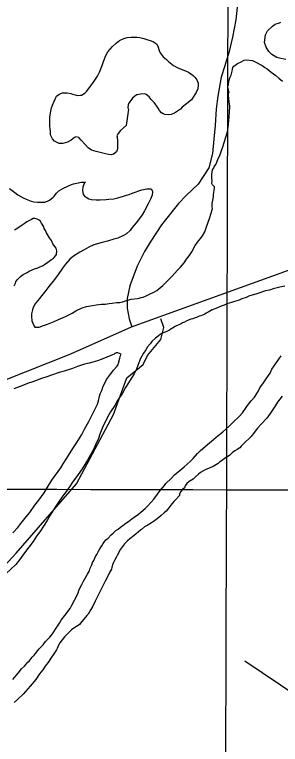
# Model space of a CAD drawing. Extents: x 3161564 to 3199464, y 849354 to 874788.
# Drawn here: x 3170500 to 3171139, y 860252 to 862011 of the extents above; entities that cross this region are included whole.
import ezdxf

# ---------------------------------------------------------------- set-up
doc = ezdxf.new("R2010")
doc.units = 0
for name, color, linetype in [('V-GRID-MAJR', 7, 'Continuous'), ('V-SITE-VEGE', 7, 'Continuous'), ('V-TOPO-SHOR', 7, 'Continuous')]:
    doc.layers.add(name, color=color, linetype=linetype)

msp = doc.modelspace()

# ---------------------------------------------------------------- linework, layer by layer
at = {"layer": 'V-GRID-MAJR'}
for points in [[(3170991.594, 854805.578), (3171010.106, 860866.147), (3171028.623, 866928.659), (3171047.1410000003, 872991.214), (3171047.147, 872993.115)], [(3165780.446, 860882.501), (3171010.106, 860866.147), (3176239.768, 860850.5530000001), (3181469.433, 860835.721), (3186699.099, 860821.649), (3191928.768, 860808.338), (3197158.438, 860795.787), (3197158.4390000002, 860795.787)]]:
    msp.add_spline(points, degree=3, dxfattribs=at)
at = {"layer": 'V-SITE-VEGE'}
for points in [[(3171152.541000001, 861903.006999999), (3171137.455000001, 861906.189999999), (3171130.654000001, 861908.2559999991), (3171119.044000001, 861914.7989999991), (3171111.355000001, 861922.251999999), (3171105.181000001, 861932.6109999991), (3171101.463000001, 861943.903999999), (3171103.727000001, 861962.4219999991), (3171108.773000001, 861972.1039999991), (3171120.197000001, 861983.6329999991), (3171127.104000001, 861987.910999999), (3171136.935000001, 861991.6529999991), (3171140.373000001, 861993.0619999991)], [(3170861.245000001, 861770.662999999), (3170856.877000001, 861772.2009999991), (3170853.492000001, 861774.211999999), (3170848.220000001, 861780.1599999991), (3170844.892000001, 861785.586999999), (3170836.317000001, 861798.427999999), (3170828.637000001, 861806.3679999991), (3170823.3740000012, 861812.8049999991), (3170816.638000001, 861818.7769999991), (3170812.765000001, 861820.7939999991), (3170802.494000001, 861819.988999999), (3170794.157000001, 861817.6869999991), (3170788.738000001, 861814.8489999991), (3170783.278000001, 861809.5689999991), (3170774.783000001, 861797.991999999), (3170773.245000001, 861793.618999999), (3170772.145000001, 861786.3159999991), (3170773.562000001, 861783.3609999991), (3170768.018000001, 861743.9019999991), (3170754.145000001, 861731.9249999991), (3170748.6610000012, 861725.182999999), (3170745.634000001, 861719.3709999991), (3170746.570000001, 861716.9149999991), (3170747.375000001, 861706.6469999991), (3170747.221000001, 861697.3709999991), (3170747.055000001, 861687.606999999), (3170744.989000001, 861680.8049999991), (3170738.056000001, 861675.062999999), (3170731.687000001, 861673.704999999), (3170725.825000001, 861673.802999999), (3170718.049000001, 861675.885999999), (3170696.162000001, 861681.1349999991), (3170684.497000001, 861684.2599999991), (3170676.297000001, 861690.256999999), (3170670.060000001, 861697.1969999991), (3170660.009000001, 861709.0859999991), (3170654.248000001, 861715.0419999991), (3170646.949000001, 861716.628999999), (3170643.508000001, 861715.2239999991), (3170635.589000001, 861709.003999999), (3170627.202000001, 861703.7729999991), (3170615.4280000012, 861700.5539999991), (3170607.130000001, 861700.6909999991), (3170595.503000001, 861706.2579999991), (3170590.709000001, 861711.7089999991), (3170585.992000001, 861721.5539999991), (3170585.6440000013, 861729.8609999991), (3170584.382000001, 861742.091999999), (3170584.034000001, 861750.395999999), (3170584.759000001, 861764.5439999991), (3170585.898000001, 861774.2939999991), (3170588.544000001, 861786.4569999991), (3170590.610000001, 861793.258999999), (3170595.167000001, 861802.949999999), (3170596.664000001, 861804.876999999), (3170599.220000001, 861811.6699999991), (3170600.734000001, 861814.5739999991), (3170605.682000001, 861818.3979999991), (3170609.141000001, 861820.783999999), (3170612.579000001, 861822.1909999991), (3170615.029000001, 861822.636999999), (3170625.768000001, 861822.454999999), (3170635.0190000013, 861820.836999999), (3170638.898000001, 861819.3069999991), (3170645.220000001, 861817.738999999), (3170650.088000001, 861816.6799999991), (3170658.395000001, 861817.0279999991), (3170660.844000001, 861817.4779999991), (3170668.727000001, 861821.7379999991), (3170673.702000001, 861827.0279999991), (3170682.682000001, 861838.596999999), (3170689.680000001, 861848.2459999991), (3170699.201000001, 861862.734999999), (3170704.254000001, 861872.905999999), (3170710.381000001, 861888.9189999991), (3170713.466000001, 861898.1429999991), (3170719.0900000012, 861913.187999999), (3170724.109000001, 861921.403999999), (3170735.558000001, 861934.398999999), (3170743.995000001, 861942.557999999), (3170752.400000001, 861948.7649999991), (3170762.255000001, 861953.9739999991), (3170770.595000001, 861956.2749999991), (3170779.887000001, 861957.094999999), (3170794.042000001, 861956.856999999), (3170801.358000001, 861956.248999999), (3170811.0900000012, 861954.1309999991), (3170817.881000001, 861951.5769999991), (3170828.078000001, 861947.986999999), (3170833.8940000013, 861945.449999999), (3170841.1440000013, 861940.935999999), (3170844.470000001, 861935.5049999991), (3170847.229000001, 861925.204999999), (3170850.061000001, 861919.2989999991), (3170857.227000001, 861909.900999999), (3170864.932000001, 861903.4249999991), (3170870.220000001, 861898.4519999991), (3170882.262000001, 861888.484999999), (3170892.920000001, 861883.4219999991), (3170906.985000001, 861877.8169999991), (3170918.1240000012, 861872.2579999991)], [(3171020.559000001, 861865.6619999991), (3171023.156000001, 861874.895999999), (3171024.2150000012, 861879.761999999), (3171025.253000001, 861883.650999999), (3171027.264000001, 861887.0369999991), (3171036.159000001, 861893.2359999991), (3171043.546000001, 861897.018999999), (3171052.408000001, 861901.263999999), (3171057.315000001, 861902.6469999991), (3171071.923000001, 861900.4489999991), (3171078.712000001, 861897.405999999), (3171095.651000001, 861888.332999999), (3171101.922000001, 861883.8339999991), (3171107.245000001, 861880.8169999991), (3171117.358000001, 861872.3439999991), (3171128.462000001, 861864.8339999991), (3171135.679000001, 861858.3649999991), (3171144.832000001, 861850.886999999)], [(3170918.1240000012, 861872.2579999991), (3170929.708000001, 861864.2529999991), (3170933.071000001, 861860.7749999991), (3170935.944000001, 861857.309999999), (3170938.326000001, 861853.8529999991), (3170941.1240000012, 861845.9929999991), (3170941.531000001, 861841.101999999), (3170940.407000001, 861832.332999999), (3170936.843000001, 861823.6039999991), (3170933.833000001, 861818.770999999), (3170929.325000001, 861812.0079999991), (3170925.321000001, 861806.2159999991), (3170910.471000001, 861794.2559999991), (3170903.043000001, 861788.0319999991), (3170898.568000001, 861783.2259999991), (3170884.736000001, 861773.689999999), (3170876.378000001, 861770.410999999), (3170870.025000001, 861770.0279999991), (3170861.245000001, 861770.662999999)], [(3170542.308000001, 861299.405999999), (3170540.201000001, 861290.162999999), (3170540.103000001, 861284.3039999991), (3170541.378000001, 861273.0519999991), (3170543.242000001, 861267.6499999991), (3170546.544000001, 861260.7579999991), (3170548.456000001, 861258.283999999), (3170554.305000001, 861257.6989999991), (3170558.709000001, 861258.113999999), (3170569.520000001, 861262.3269999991), (3170578.855000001, 861265.589999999), (3170594.581000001, 861271.6739999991), (3170604.916000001, 861276.3849999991), (3170615.231000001, 861280.1179999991), (3170624.101000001, 861284.8529999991), (3170638.380000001, 861291.9389999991), (3170647.266000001, 861297.650999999), (3170662.514000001, 861304.2309999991), (3170672.334000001, 861307.4829999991), (3170687.028000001, 861310.1699999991), (3170695.849000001, 861311.976999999), (3170709.052000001, 861313.219999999), (3170717.361000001, 861313.569999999), (3170727.148000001, 861314.8709999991), (3170734.497000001, 861316.211999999), (3170744.772000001, 861317.5059999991), (3170752.591000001, 861317.8649999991), (3170758.962000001, 861319.2209999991), (3170763.867000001, 861320.604999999), (3170771.2320000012, 861322.920999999), (3170780.546000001, 861325.2089999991), (3170795.722000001, 861327.395999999), (3170799.6440000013, 861328.3069999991), (3170804.551000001, 861329.689999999), (3170808.960000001, 861330.5929999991), (3170814.858000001, 861332.935999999), (3170824.697000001, 861337.1649999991), (3170836.518000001, 861343.314999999), (3170841.945000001, 861346.6429999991), (3170851.351000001, 861354.2989999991), (3170856.787000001, 861358.113999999), (3170865.241000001, 861367.2499999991), (3170870.701000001, 861372.5319999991), (3170878.649000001, 861380.6989999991), (3170892.078000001, 861395.1259999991), (3170898.535000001, 861401.8529999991), (3170907.520000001, 861413.4219999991), (3170913.027000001, 861421.6309999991), (3170920.002000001, 861429.8169999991), (3170926.517000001, 861439.961999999), (3170934.574000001, 861454.476999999), (3170940.091000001, 861463.1719999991), (3170948.066000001, 861472.805999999), (3170952.062000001, 861478.109999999), (3170957.596000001, 861487.7849999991), (3170961.208000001, 861499.444999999), (3170968.882000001, 861520.3139999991), (3170972.990000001, 861532.449999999), (3170976.1070000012, 861543.6299999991), (3170975.190000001, 861547.062999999), (3170975.337000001, 861555.8529999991), (3170978.0530000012, 861572.408999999), (3170978.633000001, 861577.7699999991), (3170980.261000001, 861587.510999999), (3170980.838000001, 861592.8699999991), (3170980.406000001, 861596.295999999), (3170975.608000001, 861601.260999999), (3170974.6780000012, 861604.2059999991), (3170974.795000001, 861611.0399999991), (3170974.420000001, 861617.881999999), (3170974.551000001, 861625.692999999), (3170976.204000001, 861636.895999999), (3170978.221000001, 861640.770999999), (3170980.230000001, 861644.153999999), (3170983.755000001, 861650.4439999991), (3170986.2860000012, 861655.7719999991), (3170989.850000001, 861664.5029999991), (3170993.388000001, 861671.7669999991), (3170997.4990000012, 861683.907999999), (3171001.062000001, 861692.635999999), (3171004.702000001, 861705.7599999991), (3171012.406000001, 861728.582999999), (3171013.572000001, 861739.795999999), (3171014.6610000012, 861746.6109999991), (3171015.312000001, 861756.3679999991), (3171016.426000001, 861764.6499999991), (3171017.113000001, 861776.358999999), (3171017.350000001, 861790.5169999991), (3171016.066000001, 861801.280999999), (3171015.699000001, 861808.6109999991), (3171014.862000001, 861816.9249999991), (3171014.462000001, 861822.3039999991), (3171015.949000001, 861823.7429999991), (3171015.007000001, 861825.712999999), (3171014.106000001, 861830.1229999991), (3171013.219000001, 861835.508999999), (3171013.277000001, 861838.9269999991), (3171014.3030000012, 861841.8409999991), (3171015.425000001, 861850.6109999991), (3171018.005000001, 861858.8659999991), (3171020.559000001, 861865.6619999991)], [(3170487.625000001, 861591.8439999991), (3170500.162000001, 861582.3559999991), (3170507.404000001, 861577.351999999), (3170519.977000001, 861569.8159999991), (3170527.239000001, 861566.2769999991), (3170539.369000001, 861561.6789999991), (3170546.179000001, 861560.099999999), (3170554.959000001, 861559.464999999), (3170568.140000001, 861559.243999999), (3170572.0530000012, 861559.667999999), (3170578.441000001, 861562.0029999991), (3170583.850000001, 861564.3539999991), (3170592.265000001, 861571.0489999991), (3170594.756000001, 861573.935999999), (3170600.238000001, 861580.682999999), (3170605.706000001, 861586.449999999), (3170617.537000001, 861593.0889999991), (3170636.236000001, 861601.5659999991), (3170641.149000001, 861603.437999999), (3170660.263000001, 861607.510999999), (3170670.513000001, 861607.3389999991), (3170667.040000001, 861603.9809999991), (3170663.4820000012, 861595.736999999), (3170663.370000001, 861588.9029999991), (3170663.734000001, 861581.572999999), (3170665.614000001, 861577.1479999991), (3170668.477000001, 861573.192999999), (3170671.863000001, 861571.1839999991), (3170678.142000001, 861567.1719999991), (3170683.977000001, 861565.606999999), (3170696.172000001, 861564.9169999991), (3170705.448000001, 861564.760999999), (3170720.109000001, 861565.4949999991), (3170726.473000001, 861566.3629999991), (3170738.701000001, 861567.621999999), (3170748.497000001, 861569.4119999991), (3170761.762000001, 861574.0739999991), (3170769.122000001, 861576.3919999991), (3170775.494000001, 861577.7479999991), (3170782.385000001, 861581.052999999), (3170805.958000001, 861588.9609999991), (3170817.721000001, 861591.692999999), (3170826.9990000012, 861591.5389999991), (3170828.942000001, 861591.0169999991), (3170831.764000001, 861584.6229999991), (3170830.650000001, 861576.3389999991), (3170826.573000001, 861566.153999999), (3170821.504000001, 861555.006999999), (3170812.429000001, 861538.067999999), (3170806.408000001, 861528.400999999), (3170797.913000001, 861516.8239999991), (3170791.925000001, 861509.1109999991), (3170782.469000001, 861498.5269999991), (3170777.466000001, 861491.2849999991), (3170769.028000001, 861483.1259999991), (3170762.120000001, 861478.8479999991), (3170748.345000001, 861472.7279999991), (3170738.533000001, 861469.9639999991), (3170723.317000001, 861465.334999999), (3170710.568000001, 861462.1299999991), (3170690.446000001, 861456.116999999), (3170678.640000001, 861450.9439999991), (3170666.818000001, 861444.7939999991), (3170656.468000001, 861439.1059999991), (3170641.163000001, 861429.1079999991), (3170632.742000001, 861421.925999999), (3170622.287000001, 861409.8919999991), (3170615.289000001, 861400.2429999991), (3170604.774000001, 861384.792999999), (3170595.304000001, 861373.231999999), (3170581.829000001, 861355.8779999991), (3170574.831000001, 861346.229999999), (3170564.871000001, 861334.6769999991), (3170559.378000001, 861327.442999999), (3170551.397000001, 861317.3219999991), (3170549.3940000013, 861314.4239999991), (3170544.367000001, 861305.719999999), (3170542.308000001, 861299.405999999)], [(3170560.6440000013, 861403.1109999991), (3170566.5530000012, 861405.9409999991), (3170571.490000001, 861409.2769999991), (3170579.881000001, 861414.5079999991), (3170586.308000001, 861419.2819999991), (3170593.224000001, 861424.050999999), (3170595.208000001, 861425.969999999), (3170599.196000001, 861430.7869999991), (3170600.213000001, 861433.211999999), (3170601.338000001, 861441.983999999), (3170599.490000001, 861448.3609999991), (3170593.754000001, 861455.780999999), (3170591.860000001, 861459.231999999), (3170588.573000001, 861467.099999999), (3170583.797000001, 861473.5249999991), (3170576.182000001, 861485.3749999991), (3170573.833000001, 861490.785999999), (3170570.993000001, 861496.204999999), (3170569.586000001, 861499.6449999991), (3170564.369000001, 861509.0149999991), (3170561.041000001, 861514.4419999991), (3170559.114000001, 861515.934999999), (3170554.265000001, 861517.9709999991), (3170547.951000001, 861520.028999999), (3170544.534000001, 861520.0859999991), (3170540.588000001, 861517.7109999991), (3170529.254000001, 861511.5519999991), (3170522.338000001, 861506.7849999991), (3170517.8940000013, 861503.9299999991), (3170507.521000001, 861496.7779999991), (3170499.628000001, 861492.0269999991)], [(3170498.839000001, 861357.265999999), (3170501.393000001, 861364.0589999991), (3170502.4280000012, 861367.4589999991), (3170505.9280000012, 861372.283999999), (3170510.405000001, 861377.0929999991), (3170513.876000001, 861380.4539999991), (3170520.296000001, 861384.7399999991), (3170530.149000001, 861389.9459999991), (3170534.591000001, 861392.802999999), (3170547.871000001, 861398.4409999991), (3170555.729000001, 861401.238999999), (3170560.6440000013, 861403.1109999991)], [(3171149.7490000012, 861356.6329999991), (3171137.992000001, 861354.388999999), (3171122.298000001, 861350.2559999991), (3171113.461000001, 861347.4729999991), (3171103.657000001, 861345.194999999), (3171089.905000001, 861340.5419999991), (3171080.097000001, 861337.7769999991), (3171065.367000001, 861333.140999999), (3171057.010000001, 861329.861999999), (3171046.694000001, 861326.1279999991), (3171039.810000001, 861323.3119999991), (3171029.011000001, 861320.074999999), (3171021.641000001, 861317.268999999), (3171010.844000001, 861314.030999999), (3171003.952000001, 861310.726999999), (3170996.5900000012, 861308.410999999), (3170984.287000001, 861302.756999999), (3170975.442000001, 861299.4859999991), (3170965.589000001, 861294.2799999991), (3170960.657000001, 861291.430999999), (3170957.698000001, 861289.528999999), (3170954.255000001, 861288.121999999), (3170952.279000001, 861286.687999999), (3170947.859000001, 861285.2969999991), (3170943.937000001, 861284.385999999), (3170937.544000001, 861281.5639999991), (3170934.101000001, 861280.1569999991), (3170928.698000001, 861278.292999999), (3170923.791000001, 861276.910999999), (3170913.963000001, 861273.1689999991), (3170908.544000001, 861270.3309999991), (3170903.631000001, 861268.4589999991), (3170898.699000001, 861265.609999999), (3170891.310000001, 861261.8269999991)], [(3170891.310000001, 861261.8269999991), (3170886.389000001, 861259.4679999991), (3170879.976000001, 861255.6689999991), (3170876.528000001, 861253.7749999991), (3170872.083000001, 861250.917999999), (3170866.169000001, 861247.599999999), (3170861.743000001, 861245.719999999), (3170856.836000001, 861244.336999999), (3170850.921000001, 861241.0179999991), (3170844.988000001, 861236.7229999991), (3170838.554000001, 861231.457999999), (3170830.116000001, 861223.297999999), (3170825.633000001, 861218.001999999), (3170819.6440000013, 861210.2889999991), (3170815.137000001, 861203.528999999), (3170810.115000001, 861195.309999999), (3170803.060000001, 861182.243999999), (3170797.444000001, 861167.6889999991), (3170792.873000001, 861157.0229999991), (3170787.306000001, 861145.3969999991), (3170766.736000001, 861112.533999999), (3170759.183000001, 861098.988999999), (3170747.653000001, 861081.113999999), (3170740.6240000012, 861069.511999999), (3170730.104000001, 861053.5739999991), (3170724.064000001, 861042.932999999), (3170711.412000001, 861016.285999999), (3170704.7860000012, 860999.7939999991), (3170701.696000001, 860990.079999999), (3170694.591000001, 860974.082999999), (3170689.531000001, 860963.425999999), (3170678.959000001, 860944.5589999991), (3170674.941000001, 860937.790999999), (3170661.889000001, 860916.5219999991), (3170652.872000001, 860902.996999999), (3170639.381000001, 860884.6699999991), (3170631.3740000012, 860873.0839999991), (3170622.358000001, 860859.560999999), (3170615.872000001, 860851.368999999), (3170605.368000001, 860836.408999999), (3170596.8570000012, 860823.8559999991), (3170584.823000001, 860805.010999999), (3170577.776000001, 860792.4339999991), (3170570.745000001, 860780.829999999), (3170560.216000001, 860764.4049999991), (3170552.235000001, 860754.285999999), (3170544.211000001, 860741.7209999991), (3170523.723000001, 860713.741999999), (3170511.2320000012, 860696.859999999), (3170502.745000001, 860685.7699999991), (3170478.448000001, 860663.714999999)], [(3170495.239000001, 860762.5619999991), (3170507.177000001, 860775.5439999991), (3170514.662000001, 860785.185999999), (3170527.6240000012, 860801.084999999), (3170536.103000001, 860811.684999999), (3170548.602000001, 860829.055999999), (3170557.593000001, 860841.1129999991), (3170570.587000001, 860858.962999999), (3170577.626000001, 860871.0549999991), (3170589.164000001, 860889.4169999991), (3170611.142000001, 860918.836999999), (3170616.675000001, 860928.508999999), (3170623.706000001, 860940.1109999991), (3170641.257000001, 860967.6529999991), (3170649.271000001, 860979.7259999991), (3170661.316000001, 860999.0569999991), (3170667.881000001, 861012.1309999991), (3170678.445000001, 861030.5099999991), (3170699.1610000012, 861072.157999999), (3170702.278000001, 861083.337999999), (3170702.855000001, 861088.699999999), (3170705.931000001, 861097.437999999), (3170709.489000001, 861105.6799999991), (3170712.061000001, 861113.449999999), (3170720.667000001, 861131.8609999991), (3170725.666000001, 861138.613999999), (3170730.6440000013, 861144.390999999), (3170736.137000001, 861151.621999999), (3170737.651000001, 861154.528999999), (3170745.609000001, 861163.184999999), (3170749.1070000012, 861168.0079999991), (3170749.646000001, 861170.930999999), (3170752.777000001, 861183.0859999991), (3170754.837000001, 861189.3999999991), (3170755.880000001, 861193.2889999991), (3170748.118000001, 861196.3489999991), (3170744.202000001, 861195.9249999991), (3170741.251000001, 861194.5099999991), (3170739.273000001, 861193.077999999), (3170730.917000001, 861189.7989999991), (3170721.568000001, 861185.5619999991), (3170708.297000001, 861180.410999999), (3170699.453000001, 861177.1379999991), (3170687.679000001, 861173.920999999), (3170678.842000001, 861171.1379999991), (3170668.062000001, 861168.876999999), (3170650.871000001, 861162.8169999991), (3170638.593000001, 861158.626999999), (3170618.949000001, 861152.1179999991), (3170606.689000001, 861148.9069999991), (3170588.511000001, 861142.373999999), (3170577.218000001, 861138.6569999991), (3170563.966000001, 861134.4829999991), (3170543.812000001, 861126.5179999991), (3170530.549000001, 861121.856999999), (3170513.348000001, 861115.3069999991), (3170497.621000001, 861109.2229999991)], [(3171076.912000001, 861089.278999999), (3171085.929000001, 861102.7999999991), (3171089.991000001, 861112.0099999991), (3171098.496000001, 861124.0769999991), (3171105.002000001, 861133.7329999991), (3171114.509000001, 861147.2479999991), (3171119.056000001, 861156.449999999), (3171124.075000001, 861164.665999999), (3171141.0900000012, 861189.2849999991)], [(3170495.665000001, 860408.5279999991), (3170503.151000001, 860418.167999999), (3170508.131000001, 860423.9459999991), (3170516.610000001, 860434.545999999), (3170523.069000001, 860441.273999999), (3170531.534000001, 860450.898999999), (3170534.503000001, 860453.290999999), (3170541.981000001, 860462.4439999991), (3170546.951000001, 860467.731999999), (3170558.920000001, 860482.6699999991), (3170568.367000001, 860492.765999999), (3170574.3570000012, 860500.4789999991), (3170584.300000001, 860511.0549999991), (3170590.776000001, 860518.7599999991), (3170601.305000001, 860535.1869999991), (3170607.816000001, 860544.8429999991), (3170611.836000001, 860551.613999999), (3170620.331000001, 860563.1909999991), (3170633.309000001, 860580.064999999), (3170637.354000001, 860588.297999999), (3170643.895000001, 860599.907999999), (3170647.442000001, 860607.660999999), (3170652.497000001, 860617.8319999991), (3170655.067000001, 860625.601999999), (3170661.619000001, 860637.6989999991), (3170665.176000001, 860645.942999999), (3170671.709000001, 860657.062999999), (3170674.736000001, 860662.8729999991), (3170679.756000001, 860671.089999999), (3170681.816000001, 860677.403999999), (3170685.363000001, 860685.157999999), (3170687.405000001, 860690.4949999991), (3170690.426000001, 860695.814999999), (3170694.487000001, 860705.0249999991), (3170697.504000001, 860710.3459999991), (3170701.540000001, 860718.091999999), (3170705.046000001, 860723.403999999), (3170709.562000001, 860730.653999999), (3170713.087000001, 860736.942999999), (3170719.573000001, 860745.1349999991), (3170724.527000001, 860749.447999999), (3170731.988000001, 860757.621999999), (3170736.936000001, 860761.447999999), (3170743.387000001, 860767.687999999), (3170748.822000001, 860771.5029999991), (3170754.274000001, 860776.295999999), (3170760.191000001, 860779.6159999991), (3170767.619000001, 860785.8389999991), (3170773.542000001, 860789.6469999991), (3170781.951000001, 860795.851999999), (3170787.390000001, 860800.158999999), (3170797.766000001, 860807.3089999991), (3170803.217000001, 860812.1009999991), (3170814.105000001, 860820.7089999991), (3170819.581000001, 860826.964999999), (3170828.531000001, 860836.5809999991), (3170834.503000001, 860843.3189999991), (3170843.991000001, 860855.8539999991), (3170849.988000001, 860864.0569999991), (3170860.451000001, 860876.5759999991), (3170863.943000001, 860880.9139999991), (3170876.837000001, 860892.9069999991), (3170884.316000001, 860902.0589999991), (3170898.181000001, 860913.5469999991), (3170907.596000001, 860921.6889999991), (3170921.973000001, 860934.6349999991), (3170929.417000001, 860941.8339999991), (3170939.866000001, 860953.3779999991), (3170947.319000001, 860961.0659999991), (3170968.622000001, 860979.2669999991), (3170978.522000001, 860987.4019999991), (3170984.471000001, 860992.672999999), (3171000.804000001, 861005.5859999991), (3171015.667000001, 861018.520999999), (3171025.108000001, 861028.1299999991), (3171039.997000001, 861042.5319999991), (3171047.962000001, 861051.675999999), (3171055.4650000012, 861062.292999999), (3171060.460000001, 861069.0449999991), (3171069.443000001, 861080.613999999), (3171076.912000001, 861089.278999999)], [(3171143.853000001, 861091.5769999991), (3171132.378000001, 861077.1199999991), (3171125.851000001, 861066.484999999), (3171114.835000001, 861050.067999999), (3171106.835000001, 861038.969999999), (3171092.913000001, 861024.0669999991), (3171084.451000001, 861014.4409999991), (3171073.971000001, 861000.944999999), (3171068.9820000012, 860994.677999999), (3171050.618000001, 860976.9199999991), (3171045.150000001, 860971.150999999), (3171041.660000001, 860966.8169999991)], [(3171041.660000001, 860966.8169999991), (3171035.743000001, 860963.4949999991), (3171029.820000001, 860959.689999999), (3171023.3940000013, 860954.9119999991), (3171016.940000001, 860948.6719999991), (3171005.101000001, 860941.5449999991), (3170999.668000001, 860937.7289999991), (3170993.247000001, 860933.442999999), (3170989.268000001, 860929.1129999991), (3170977.437000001, 860922.4759999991), (3170968.087000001, 860918.2359999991), (3170958.259000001, 860914.4949999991), (3170947.405000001, 860907.8409999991), (3170941.961000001, 860903.537999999), (3170934.029000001, 860896.3429999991), (3170929.073000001, 860892.0319999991), (3170920.189000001, 860886.319999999), (3170914.250000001, 860881.535999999), (3170910.236000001, 860875.2549999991), (3170908.208000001, 860870.8949999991), (3170903.743000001, 860866.5759999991), (3170899.758000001, 860861.758999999), (3170896.727000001, 860855.9509999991), (3170896.176000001, 860852.050999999), (3170894.687000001, 860850.6109999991), (3170887.724000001, 860842.9149999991), (3170882.7490000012, 860837.626999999), (3170875.770000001, 860828.9559999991), (3170871.268000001, 860822.682999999), (3170864.784000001, 860814.488999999), (3170859.836000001, 860810.6649999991), (3170852.408000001, 860804.442999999), (3170846.956000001, 860799.648999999), (3170836.078000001, 860791.528999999), (3170829.1610000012, 860786.7629999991), (3170818.796000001, 860780.1009999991), (3170812.392000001, 860776.7889999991), (3170805.452000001, 860770.5569999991), (3170802.978000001, 860768.643999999), (3170787.136000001, 860755.7259999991), (3170776.753000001, 860748.086999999), (3170771.293000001, 860742.8069999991), (3170764.336000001, 860735.5979999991), (3170754.352000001, 860722.5809999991), (3170746.297000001, 860708.0669999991), (3170743.774000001, 860703.224999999), (3170740.235000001, 860695.9589999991), (3170737.712000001, 860691.116999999), (3170735.173000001, 860685.300999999), (3170734.140000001, 860681.898999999), (3170733.612000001, 860679.4659999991), (3170733.049000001, 860675.0789999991), (3170728.021000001, 860666.3749999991), (3170724.978000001, 860659.589999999), (3170717.906000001, 860645.5469999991), (3170712.870000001, 860636.3559999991), (3170706.302000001, 860623.278999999), (3170702.755000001, 860615.525999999), (3170697.700000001, 860605.354999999), (3170693.666000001, 860597.611999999), (3170687.604000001, 860585.503999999), (3170683.069000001, 860577.278999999), (3170676.5360000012, 860566.1569999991), (3170673.552000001, 860562.7899999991), (3170666.569000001, 860554.1159999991), (3170661.596000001, 860548.827999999), (3170656.1070000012, 860541.594999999), (3170652.648000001, 860539.2109999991), (3170644.266000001, 860534.4679999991), (3170636.348000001, 860528.251999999), (3170629.895000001, 860522.0099999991), (3170619.4650000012, 860511.4439999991), (3170613.980000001, 860504.697999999), (3170608.479000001, 860496.976999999), (3170605.460000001, 860491.655999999), (3170601.905000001, 860483.4149999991), (3170600.392000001, 860480.510999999), (3170593.875000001, 860470.3649999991), (3170586.869000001, 860460.2279999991), (3170581.855000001, 860452.498999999), (3170573.360000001, 860440.920999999), (3170567.355000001, 860432.231999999), (3170559.870000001, 860422.591999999), (3170550.365000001, 860409.0769999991), (3170536.908000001, 860392.6989999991), (3170525.468000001, 860380.1939999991), (3170519.983000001, 860373.449999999), (3170506.581000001, 860360.4899999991), (3170498.649000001, 860353.297999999)]]:
    msp.add_lwpolyline(points, dxfattribs=at)
at = {"layer": 'V-TOPO-SHOR'}
for p, q in [((3170780.835000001, 861258.787999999), (3171121.114000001, 861381.8649999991)), ((3171053.841634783, 860454.0496869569), (3171895.838747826, 859885.6128173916))]:
    msp.add_line(p, q, dxfattribs=at)
for points in [[(3171044.191000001, 862114.118999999), (3171032.030000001, 861998.893999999), (3171024.506000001, 861956.942999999), (3171015.351000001, 861919.5669999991), (3171008.366000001, 861896.557999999), (3171005.724000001, 861887.886999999), (3170996.731000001, 861860.1749999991), (3170988.580000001, 861814.8219999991), (3170984.656000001, 861784.1839999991), (3170982.274000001, 861743.8529999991), (3170979.460000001, 861711.4879999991), (3170976.038000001, 861676.8609999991), (3170967.489000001, 861641.7499999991), (3170941.822000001, 861602.9459999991), (3170912.933000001, 861575.5669999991), (3170894.4110000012, 861555.974999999), (3170853.174000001, 861504.3539999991), (3170827.498000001, 861464.9809999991), (3170812.310000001, 861440.785999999), (3170794.657000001, 861405.256999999), (3170776.804000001, 861357.792999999), (3170770.6070000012, 861327.1909999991), (3170770.785000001, 861303.876999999), (3170775.473000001, 861278.2089999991), (3170780.882000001, 861261.6309999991), (3170780.835000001, 861258.787999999)], [(3171121.114000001, 861381.8649999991), (3171380.362000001, 861475.633999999), (3171948.996000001, 861681.0549999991), (3172430.407000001, 861839.037999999)], [(3170147.8953739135, 860351.0205043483), (3170226.0554434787, 860475.3660695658), (3170307.768243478, 860546.4206782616), (3170417.902886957, 860621.0280173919), (3170503.168417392, 860713.3990086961), (3170648.8303652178, 860880.3773391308), (3170737.6486260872, 861047.3556695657), (3170769.6232000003, 861136.1739304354), (3170808.703234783, 861168.1485043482), (3170819.3614260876, 861189.4648869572), (3170851.336, 861228.5449217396), (3170858.4414608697, 861256.9667652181), (3170851.336, 861278.2831478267)], [(3170088.301000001, 860976.9459999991), (3170634.7490000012, 861193.567999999), (3170780.835000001, 861258.787999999)]]:
    msp.add_lwpolyline(points, dxfattribs=at)

doc.saveas('drawing.dxf')
